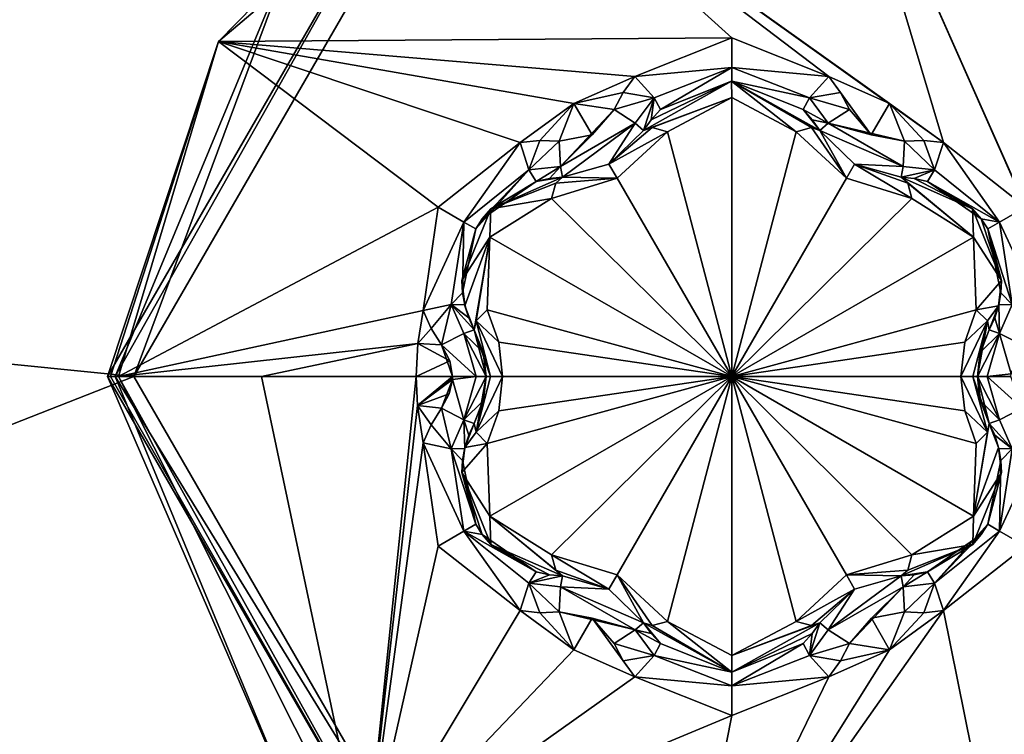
# Model space of a CAD drawing. Header units: metres. Extents: x -205 to 205, y -82 to 82.
# Tile 382 of 426: x 89.58 to 97.07, y 46.28 to 51.72. Entities that reach past the tile are written whole.
import ezdxf

# ---------------------------------------------------------------- set-up
doc = ezdxf.new("R2010")
doc.units = ezdxf.units.M
doc.layers.add('solid_PRT0003', color=7, linetype='CONTINUOUS')

msp = doc.modelspace()

# ---------------------------------------------------------------- linework, layer by layer
at = {"layer": 'solid_PRT0003'}
for points in [[(0, -75), (0, 75), (200, 75)], [(200, -75), (0, -75), (200, 75)], [(155.12355, 47.959885, 1.5), (164.837662, 56.110996, 1.5), (0, 75, 1.5)], [(152.359421, 46.364033, 1.5), (155.12355, 47.959885, 1.5), (0, 75, 1.5)], [(82.463356, 59.144901, 1.5), (152.359421, 46.364033, 1.5), (0, 75, 1.5)], [(82.463356, 59.144901, 1.5), (149.216187, 45.809784, 1.5), (152.359421, 46.364033, 1.5)], [(82.463356, 59.144901, 1.5), (97.162331, 56.110996, 1.5), (149.216187, 45.809784, 1.5)], [(96.818748, 55.70153, 1.654846), (106.87645, 47.959885, 1.5), (97.162331, 56.110996, 1.5)], [(106.532867, 47.550419, 1.654846), (106.87645, 47.959885, 1.5), (96.818748, 55.70153, 1.654846)], [(106.532867, 47.550419, 1.654846), (96.818748, 55.70153, 1.654846), (98.649109, 53.762775, 1.962343)], [(90.205307, 53.28204, 13.5), (77.387886, 53.601444, 13.5), (75.494141, 50.506695, 13.5)], [(96.610207, 50.782112, 18.393747), (95.76886, 53.602894, 17.260666), (93.125999, 53.273865, 17.260666)], [(97.320641, 50.101761, 18.339132), (98.160896, 52.433151, 17.260666), (95.76886, 53.602894, 17.260666)], [(97.234955, 50.290222, 18.335142), (95.76886, 53.602894, 17.260666), (96.610207, 50.782112, 18.393747)], [(97.320641, 50.101761, 18.339132), (95.76886, 53.602894, 17.260666), (97.234955, 50.290222, 18.335142)], [(92.724739, 52.940262, 13.5), (90.205307, 53.28204, 13.5), (75.494141, 50.506695, 13.5)], [(91.093391, 51.552677, 17.260666), (93.125999, 53.273865, 17.260666), (92.624992, 53.113617, 17.098219)], [(95, 51.580647, 18.335138), (93.125999, 53.273865, 17.260666), (91.093391, 51.552677, 17.260666)], [(96.200874, 51.080048, 18.393747), (93.125999, 53.273865, 17.260666), (95.738251, 51.285534, 18.393747)], [(95, 51.580647, 18.335138), (95.738251, 51.285534, 18.393747), (93.125999, 53.273865, 17.260666)], [(96.610207, 50.782112, 18.393747), (93.125999, 53.273865, 17.260666), (96.200874, 51.080048, 18.393747)], [(90.25, 49, 13.7), (90.25, 49, 17.098219), (92.624992, 53.113617, 17.098219)], [(91.093391, 51.552677, 17.260666), (92.624992, 53.113617, 17.098219), (90.25, 49, 17.098219)], [(92.624992, 53.113617, 13.7), (90.25, 49, 13.7), (92.624992, 53.113617, 17.098219)], [(90.308578, 49, 13.558578), (90.25, 49, 13.7), (92.624992, 53.113617, 13.7)], [(91.682663, 52.317337, 13.558578), (90.308578, 49, 13.558578), (92.624992, 53.113617, 13.7)], [(92.724739, 52.940262, 13.5), (75.494141, 50.506695, 13.5), (90.449997, 49, 13.5)], [(91.682663, 52.317337, 13.558578), (92.724739, 52.940262, 13.5), (90.449997, 49, 13.5)], [(91.682663, 52.317337, 13.558578), (90.449997, 49, 13.5), (90.308578, 49, 13.558578)], [(90.272049, 49, 17.189507), (91.093391, 51.552677, 17.260666), (90.25, 49, 17.098219)], [(90.272049, 49, 17.189507), (90.333336, 49, 17.260666), (91.093391, 51.552677, 17.260666)], [(92.765099, 50.290321, 18.33514), (91.093391, 51.552677, 17.260666), (90.333336, 49, 17.260666)], [(95, 51.580647, 18.335138), (91.093391, 51.552677, 17.260666), (94.261749, 51.285534, 18.393747)], [(93.799057, 51.080006, 18.393747), (91.093391, 51.552677, 17.260666), (93.389793, 50.782112, 18.393747)], [(92.765099, 50.290321, 18.33514), (93.389793, 50.782112, 18.393747), (91.093391, 51.552677, 17.260666)], [(94.261749, 51.285534, 18.393747), (91.093391, 51.552677, 17.260666), (93.799057, 51.080006, 18.393747)], [(95, 51.354477, 18.301785), (95, 51.580647, 18.335138), (94.261749, 51.285534, 18.393747)], [(95, 51.354477, 18.301785), (95.738251, 51.285534, 18.393747), (95, 51.580647, 18.335138)], [(94.408401, 51.123291, 18.352715), (95, 51.354477, 18.301785), (94.261749, 51.285534, 18.393747)], [(94.408401, 51.123291, 18.352715), (94.457153, 51.033001, 18.155281), (95, 51.354477, 18.301785)], [(94.457153, 51.033001, 18.155281), (95, 51.25, 18.098503), (95, 51.354477, 18.301785)], [(95, 51.354477, 18.301785), (95.591599, 51.123291, 18.352713), (95.738251, 51.285534, 18.393747)], [(95, 51.354477, 18.301785), (95, 51.25, 18.098503), (95.591599, 51.123291, 18.352713)], [(94.173615, 51.164639, 18.416397), (94.261749, 51.285534, 18.393747), (93.799057, 51.080006, 18.393747)], [(94.408401, 51.123291, 18.352715), (94.261749, 51.285534, 18.393747), (94.173615, 51.164639, 18.416397)], [(95.591599, 51.123291, 18.352713), (95.826378, 51.164654, 18.416395), (95.738251, 51.285534, 18.393747)], [(96.062164, 50.840317, 18.43961), (95.738251, 51.285534, 18.393747), (95.826378, 51.164654, 18.416395)], [(96.062164, 50.840317, 18.43961), (96.200874, 51.080048, 18.393747), (95.738251, 51.285534, 18.393747)], [(94.329269, 50.875149, 18.184393), (94.329269, 50.875149, 16.770613), (94.99926, 51.25, 16.884211)], [(94.999954, 51.124992, 16.667706), (94.99926, 51.25, 16.884211), (94.329269, 50.875149, 16.770613)], [(94.386734, 50.956524, 18.172403), (94.329269, 50.875149, 18.184393), (94.99926, 51.25, 16.884211)], [(94.386734, 50.956524, 18.172403), (94.99926, 51.25, 16.884211), (94.457153, 51.033001, 18.155281)], [(94.99926, 51.25, 16.884211), (95, 51.25, 18.098503), (94.457153, 51.033001, 18.155281)], [(94.99926, 51.25, 16.884211), (95.670731, 50.875149, 16.770613), (95, 51.25, 18.098503)], [(95.606064, 50.896801, 16.639412), (95.670731, 50.875149, 16.770613), (94.99926, 51.25, 16.884211)], [(95.489532, 50.865055, 16.554106), (95.606064, 50.896801, 16.639412), (94.99926, 51.25, 16.884211)], [(94.999954, 51.124992, 16.667706), (95.489532, 50.865055, 16.554106), (94.99926, 51.25, 16.884211)], [(95, 51.25, 18.098503), (95.542847, 51.033001, 18.155281), (95.591599, 51.123291, 18.352713)], [(95.670731, 50.875149, 16.770613), (95.542847, 51.033001, 18.155281), (95, 51.25, 18.098503)], [(94.104172, 51.033775, 18.432564), (94.173615, 51.164639, 18.416397), (93.799057, 51.080006, 18.393747)], [(94.408401, 51.123291, 18.352715), (94.173615, 51.164639, 18.416397), (94.104172, 51.033775, 18.432564)], [(94.26593, 50.929127, 18.369303), (94.408401, 51.123291, 18.352715), (94.104172, 51.033775, 18.432564)], [(94.26593, 50.929127, 18.369303), (94.329269, 50.875149, 18.184393), (94.408401, 51.123291, 18.352715)], [(94.999954, 51.124992, 16.667706), (94.329269, 50.875149, 16.770613), (94.393936, 50.896805, 16.639412)], [(94.386734, 50.956524, 18.172403), (94.408401, 51.123291, 18.352715), (94.329269, 50.875149, 18.184393)], [(94.386734, 50.956524, 18.172403), (94.457153, 51.033001, 18.155281), (94.408401, 51.123291, 18.352715)], [(94.999954, 51.124992, 16.667706), (94.393936, 50.896805, 16.639412), (94.510468, 50.865055, 16.554106)], [(95, 49, 15.440842), (94.999954, 51.124992, 16.667706), (94.510468, 50.865055, 16.554106)], [(95, 49, 15.440842), (95.489532, 50.865055, 16.554106), (94.999954, 51.124992, 16.667706)], [(95.591599, 51.123291, 18.352713), (95.542847, 51.033001, 18.155281), (95.73407, 50.929127, 18.369303)], [(95.591599, 51.123291, 18.352713), (95.895828, 51.033775, 18.432564), (95.826378, 51.164654, 18.416395)], [(95.591599, 51.123291, 18.352713), (95.73407, 50.929127, 18.369303), (95.895828, 51.033775, 18.432564)], [(96.062164, 50.840317, 18.43961), (95.826378, 51.164654, 18.416395), (95.895828, 51.033775, 18.432564)], [(93.799057, 51.080006, 18.393747), (93.389793, 50.782112, 18.393747), (93.538544, 50.797993, 18.416395)], [(93.799057, 51.080006, 18.393747), (93.538544, 50.797993, 18.416395), (93.686615, 50.792694, 18.432564)], [(93.937729, 50.840256, 18.43961), (93.799057, 51.080006, 18.393747), (93.686615, 50.792694, 18.432564)], [(93.696365, 50.600288, 18.369303), (94.104172, 51.033775, 18.432564), (93.937729, 50.840256, 18.43961)], [(94.26593, 50.929127, 18.369303), (94.104172, 51.033775, 18.432564), (93.696365, 50.600288, 18.369303)], [(93.937729, 50.840256, 18.43961), (94.104172, 51.033775, 18.432564), (93.799057, 51.080006, 18.393747)], [(95.542847, 51.033001, 18.155281), (95.613258, 50.956532, 18.172401), (95.73407, 50.929127, 18.369303)], [(95.670731, 50.875149, 16.770613), (95.613258, 50.956532, 18.172401), (95.542847, 51.033001, 18.155281)], [(95.73407, 50.929127, 18.369303), (96.062164, 50.840317, 18.43961), (95.895828, 51.033775, 18.432564)], [(96.062164, 50.840317, 18.43961), (96.313385, 50.792694, 18.432564), (96.200874, 51.080048, 18.393747)], [(96.461433, 50.797993, 18.416397), (96.610207, 50.782112, 18.393747), (96.200874, 51.080048, 18.393747)], [(96.313385, 50.792694, 18.432564), (96.461433, 50.797993, 18.416397), (96.200874, 51.080048, 18.393747)], [(95.613258, 50.956532, 18.172401), (95.670731, 50.875149, 18.184393), (95.73407, 50.929127, 18.369303)], [(95.670731, 50.875149, 16.770613), (95.670731, 50.875149, 18.184393), (95.613258, 50.956532, 18.172401)], [(94.26593, 50.929127, 18.369303), (93.696365, 50.600288, 18.369303), (93.711433, 50.518444, 18.184393)], [(94.065498, 50.618641, 18.189688), (94.26593, 50.929127, 18.369303), (93.711433, 50.518444, 18.184393)], [(94.065491, 50.618633, 16.664257), (94.393936, 50.896805, 16.639412), (94.329269, 50.875149, 16.770613)], [(94.065491, 50.618633, 16.664257), (94.510468, 50.865055, 16.554106), (94.393936, 50.896805, 16.639412)], [(94.065498, 50.618641, 18.189688), (94.329269, 50.875149, 18.184393), (94.26593, 50.929127, 18.369303)], [(95.872017, 50.51038, 16.44776), (95.606064, 50.896801, 16.639412), (95.489532, 50.865055, 16.554106)], [(95.872017, 50.51038, 16.44776), (95.670731, 50.875149, 16.770613), (95.606064, 50.896801, 16.639412)], [(96.303635, 50.600288, 18.369303), (95.73407, 50.929127, 18.369303), (95.670731, 50.875149, 18.184393)], [(95.73407, 50.929127, 18.369303), (96.313385, 50.792694, 18.432564), (96.062164, 50.840317, 18.43961)], [(96.303635, 50.600288, 18.369303), (96.313385, 50.792694, 18.432564), (95.73407, 50.929127, 18.369303)], [(93.696365, 50.600288, 18.369303), (93.937729, 50.840256, 18.43961), (93.686615, 50.792694, 18.432564)], [(94.065491, 50.618633, 16.664257), (94.329269, 50.875149, 16.770613), (94.065498, 50.618641, 18.189688)], [(94.065491, 50.618633, 16.664257), (94.127983, 50.510384, 16.447762), (94.510468, 50.865055, 16.554106)], [(94.065498, 50.618641, 18.189688), (94.329269, 50.875149, 16.770613), (94.329269, 50.875149, 18.184393)], [(94.127983, 50.510384, 16.447762), (95, 49, 15.440842), (94.510468, 50.865055, 16.554106)], [(95, 49, 15.440842), (95.872017, 50.51038, 16.44776), (95.489532, 50.865055, 16.554106)], [(95.934547, 50.618614, 18.189684), (96.303635, 50.600288, 18.369303), (95.670731, 50.875149, 18.184393)], [(95.934555, 50.61861, 16.664257), (95.934547, 50.618614, 18.189684), (95.670731, 50.875149, 18.184393)], [(95.934555, 50.61861, 16.664257), (95.670731, 50.875149, 18.184393), (95.670731, 50.875149, 16.770613)], [(95.934555, 50.61861, 16.664257), (95.670731, 50.875149, 16.770613), (95.872017, 50.51038, 16.44776)], [(92.960945, 50.177246, 18.301798), (93.389793, 50.782112, 18.393747), (92.765099, 50.290321, 18.33514)], [(92.960945, 50.177246, 18.301798), (93.45697, 50.573986, 18.352713), (93.389793, 50.782112, 18.393747)], [(93.45697, 50.573986, 18.352713), (93.538544, 50.797993, 18.416395), (93.389793, 50.782112, 18.393747)], [(93.45697, 50.573986, 18.352713), (93.686615, 50.792694, 18.432564), (93.538544, 50.797993, 18.416395)], [(93.696365, 50.600288, 18.369303), (93.686615, 50.792694, 18.432564), (93.45697, 50.573986, 18.352713)], [(96.543022, 50.573982, 18.352715), (96.313385, 50.792694, 18.432564), (96.303635, 50.600288, 18.369303)], [(96.543022, 50.573982, 18.352715), (96.461433, 50.797993, 18.416397), (96.313385, 50.792694, 18.432564)], [(96.543022, 50.573982, 18.352715), (96.610207, 50.782112, 18.393747), (96.461433, 50.797993, 18.416397)], [(97.037521, 50.176365, 18.300522), (96.610207, 50.782112, 18.393747), (96.543022, 50.573982, 18.352715)], [(97.234955, 50.290222, 18.335142), (96.610207, 50.782112, 18.393747), (97.037521, 50.176365, 18.300522)], [(93.696365, 50.600288, 18.369303), (93.45697, 50.573986, 18.352713), (93.510796, 50.486622, 18.155281)], [(93.612221, 50.509365, 18.172401), (93.696365, 50.600288, 18.369303), (93.510796, 50.486622, 18.155281)], [(93.612221, 50.509365, 18.172401), (93.711433, 50.518444, 18.184393), (93.696365, 50.600288, 18.369303)], [(94.065491, 50.618633, 16.664257), (94.065498, 50.618641, 18.189688), (93.711433, 50.518444, 18.184393)], [(93.711433, 50.518444, 16.770613), (94.127983, 50.510384, 16.447762), (94.065491, 50.618633, 16.664257)], [(93.711433, 50.518444, 16.770613), (94.065491, 50.618633, 16.664257), (93.711433, 50.518444, 18.184393)], [(95.934555, 50.61861, 16.664257), (95.872017, 50.51038, 16.44776), (96.370415, 50.356476, 16.554106)], [(95.934547, 50.618614, 18.189684), (96.288567, 50.518444, 18.184393), (96.303635, 50.600288, 18.369303)], [(96.288567, 50.518444, 16.770613), (96.288567, 50.518444, 18.184393), (95.934547, 50.618614, 18.189684)], [(96.288567, 50.518444, 16.770613), (95.934547, 50.618614, 18.189684), (95.934555, 50.61861, 16.664257)], [(96.339645, 50.473274, 16.639412), (95.934555, 50.61861, 16.664257), (96.370415, 50.356476, 16.554106)], [(96.339645, 50.473274, 16.639412), (96.288567, 50.518444, 16.770613), (95.934555, 50.61861, 16.664257)], [(96.543022, 50.573982, 18.352715), (96.303635, 50.600288, 18.369303), (96.288567, 50.518444, 18.184393)], [(90.449997, 49, 13.5), (75.494141, 50.506695, 13.5), (76.604515, 43.557079, 13.5)], [(92.960945, 50.177246, 18.301798), (93.051445, 50.125, 18.098503), (93.45697, 50.573986, 18.352713)], [(93.051445, 50.125, 18.098503), (93.101921, 50.201717, 18.099911), (93.45697, 50.573986, 18.352713)], [(93.101921, 50.201717, 18.099911), (93.510796, 50.486622, 18.155281), (93.45697, 50.573986, 18.352713)], [(93.16626, 50.277569, 16.877523), (93.711433, 50.518444, 16.770613), (93.510796, 50.486622, 18.155281)], [(93.16626, 50.277569, 16.877523), (93.660355, 50.473267, 16.639412), (93.711433, 50.518444, 16.770613)], [(93.711433, 50.518444, 16.770613), (93.612221, 50.509365, 18.172401), (93.510796, 50.486622, 18.155281)], [(93.711433, 50.518444, 16.770613), (93.711433, 50.518444, 18.184393), (93.612221, 50.509365, 18.172401)], [(94.127983, 50.510384, 16.447762), (93.629585, 50.356476, 16.554106), (95, 49, 15.440842)], [(93.660355, 50.473267, 16.639412), (93.629585, 50.356476, 16.554106), (94.127983, 50.510384, 16.447762)], [(93.660355, 50.473267, 16.639412), (94.127983, 50.510384, 16.447762), (93.711433, 50.518444, 16.770613)], [(95, 49, 15.440842), (96.370415, 50.356476, 16.554106), (95.872017, 50.51038, 16.44776)], [(96.387764, 50.509365, 18.172403), (96.543022, 50.573982, 18.352715), (96.288567, 50.518444, 18.184393)], [(96.833153, 50.278179, 16.877464), (96.387764, 50.509365, 18.172403), (96.288567, 50.518444, 18.184393)], [(96.833153, 50.278179, 16.877464), (96.288567, 50.518444, 18.184393), (96.288567, 50.518444, 16.770613)], [(96.339645, 50.473274, 16.639412), (96.840271, 50.062546, 16.667706), (96.288567, 50.518444, 16.770613)], [(96.833153, 50.278179, 16.877464), (96.288567, 50.518444, 16.770613), (96.840271, 50.062546, 16.667706)], [(96.387764, 50.509365, 18.172403), (96.489204, 50.486622, 18.155281), (96.543022, 50.573982, 18.352715)], [(96.833153, 50.278179, 16.877464), (96.489204, 50.486622, 18.155281), (96.387764, 50.509365, 18.172403)], [(97.037521, 50.176365, 18.300522), (96.543022, 50.573982, 18.352715), (96.489204, 50.486622, 18.155281)], [(93.16626, 50.277569, 16.877523), (93.510796, 50.486622, 18.155281), (93.101921, 50.201717, 18.099911)], [(93.16626, 50.277569, 16.877523), (93.629585, 50.356476, 16.554106), (93.660355, 50.473267, 16.639412)], [(96.339645, 50.473274, 16.639412), (96.370415, 50.356476, 16.554106), (96.840271, 50.062546, 16.667706)], [(96.898079, 50.201717, 18.099911), (97.037521, 50.176365, 18.300522), (96.489204, 50.486622, 18.155281)], [(96.833153, 50.278179, 16.877464), (96.898079, 50.201717, 18.099911), (96.489204, 50.486622, 18.155281)], [(93.629585, 50.356476, 16.554106), (93.159676, 50.06245, 16.667706), (95, 49, 15.440842)], [(93.16626, 50.277569, 16.877523), (93.159676, 50.06245, 16.667706), (93.629585, 50.356476, 16.554106)], [(95, 49, 15.440842), (96.840271, 50.062546, 16.667706), (96.370415, 50.356476, 16.554106)], [(92.765099, 50.290321, 18.33514), (90.333336, 49, 17.260666), (92.651543, 49.503422, 18.393747)], [(92.960945, 50.177246, 18.301798), (92.765099, 50.290321, 18.33514), (92.651543, 49.503422, 18.393747)], [(93.16626, 50.277569, 16.877523), (92.945938, 49.731251, 16.853399), (93.159676, 50.06245, 16.667706)], [(93.16626, 50.277569, 16.877523), (93.051445, 50.125, 18.098503), (92.945938, 49.731251, 18.126162)], [(93.16626, 50.277569, 16.877523), (92.945938, 49.731251, 18.126162), (92.945938, 49.731251, 16.853399)], [(93.16626, 50.277569, 16.877523), (93.101921, 50.201717, 18.099911), (93.051445, 50.125, 18.098503)], [(96.833153, 50.278179, 16.877464), (97.054062, 49.731251, 16.853397), (96.898079, 50.201717, 18.099911)], [(96.833153, 50.278179, 16.877464), (96.840271, 50.062546, 16.667706), (97.054062, 49.731251, 16.853397)], [(97.234955, 50.290222, 18.335142), (97.037521, 50.176365, 18.300522), (97.348457, 49.503422, 18.393747)], [(96.898079, 50.201717, 18.099911), (96.948555, 50.125, 18.098503), (97.037521, 50.176365, 18.300522)], [(97.054062, 49.731251, 16.853397), (96.948555, 50.125, 18.098503), (96.898079, 50.201717, 18.099911)], [(92.960945, 50.177246, 18.301798), (92.651543, 49.503422, 18.393747), (92.865379, 49.549309, 18.352715)], [(92.951431, 49.638405, 18.139544), (92.960945, 50.177246, 18.301798), (92.865379, 49.549309, 18.352715)], [(92.951431, 49.638405, 18.139544), (93.051445, 50.125, 18.098503), (92.960945, 50.177246, 18.301798)], [(97.037521, 50.176365, 18.300522), (96.948555, 50.125, 18.098503), (97.134621, 49.549309, 18.352711)], [(97.037521, 50.176365, 18.300522), (97.134621, 49.549309, 18.352711), (97.348457, 49.503422, 18.393747)], [(92.951431, 49.638405, 18.139544), (92.945938, 49.731251, 18.126162), (93.051445, 50.125, 18.098503)], [(92.945938, 49.731251, 16.853399), (92.969749, 49.53907, 16.818302), (93.159676, 50.06245, 16.667706)], [(92.969749, 49.53907, 16.818302), (93.04071, 49.356709, 16.770613), (93.159676, 50.06245, 16.667706)], [(93.04071, 49.356709, 16.770613), (93.054291, 49.423534, 16.63941), (93.159676, 50.06245, 16.667706)], [(93.054291, 49.423534, 16.63941), (93.140045, 49.508579, 16.554106), (93.159676, 50.06245, 16.667706)], [(93.159676, 50.06245, 16.667706), (93.140045, 49.508579, 16.554106), (95, 49, 15.440842)], [(95, 49, 15.440842), (96.859955, 49.508579, 16.554106), (96.840271, 50.062546, 16.667706)], [(97.054062, 49.731251, 16.853397), (96.840271, 50.062546, 16.667706), (96.859955, 49.508579, 16.554106)], [(96.948555, 50.125, 18.098503), (97.048569, 49.638405, 18.139544), (97.134621, 49.549309, 18.352711)], [(96.948555, 50.125, 18.098503), (97.054062, 49.731251, 18.126163), (97.048569, 49.638405, 18.139544)], [(97.054062, 49.731251, 16.853397), (97.054062, 49.731251, 18.126163), (96.948555, 50.125, 18.098503)], [(92.945938, 49.731251, 16.853399), (92.951431, 49.638405, 18.139544), (92.967941, 49.546379, 18.155281)], [(92.945938, 49.731251, 16.853399), (92.967941, 49.546379, 18.155281), (92.969749, 49.53907, 16.818302)], [(92.945938, 49.731251, 16.853399), (92.945938, 49.731251, 18.126162), (92.951431, 49.638405, 18.139544)], [(97.054062, 49.731251, 16.853397), (96.859955, 49.508579, 16.554106), (97.030235, 49.539005, 16.818287)], [(97.030235, 49.539005, 16.818287), (97.048569, 49.638405, 18.139544), (97.054062, 49.731251, 18.126163)], [(97.054062, 49.731251, 16.853397), (97.030235, 49.539005, 16.818287), (97.054062, 49.731251, 18.126163)], [(92.951431, 49.638405, 18.139544), (92.865379, 49.549309, 18.352715), (92.967941, 49.546379, 18.155281)], [(97.030235, 49.539005, 16.818287), (97.032059, 49.546379, 18.155281), (97.048569, 49.638405, 18.139544)], [(97.048569, 49.638405, 18.139544), (97.032059, 49.546379, 18.155281), (97.134621, 49.549309, 18.352711)], [(92.865379, 49.549309, 18.352715), (92.651543, 49.503422, 18.393747), (92.712173, 49.366646, 18.416397)], [(92.865379, 49.549309, 18.352715), (92.712173, 49.366646, 18.416397), (92.790787, 49.241081, 18.432564)], [(92.865379, 49.549309, 18.352715), (92.790787, 49.241081, 18.432564), (92.962288, 49.328838, 18.369303)], [(92.865379, 49.549309, 18.352715), (92.962288, 49.328838, 18.369303), (93.04071, 49.356709, 18.184393)], [(92.99897, 49.447159, 18.172403), (92.865379, 49.549309, 18.352715), (93.04071, 49.356709, 18.184393)], [(92.99897, 49.447159, 18.172403), (92.967941, 49.546379, 18.155281), (92.865379, 49.549309, 18.352715)], [(92.969749, 49.53907, 16.818302), (92.967941, 49.546379, 18.155281), (92.99897, 49.447159, 18.172403)], [(92.969749, 49.53907, 16.818302), (92.99897, 49.447159, 18.172403), (93.04071, 49.356709, 18.184393)], [(92.969749, 49.53907, 16.818302), (93.04071, 49.356709, 18.184393), (93.04071, 49.356709, 16.770613)], [(96.945709, 49.423534, 16.639412), (97.030235, 49.539005, 16.818287), (96.859955, 49.508579, 16.554106)], [(96.945709, 49.423534, 16.639412), (96.95929, 49.356709, 16.770613), (97.030235, 49.539005, 16.818287)], [(97.001038, 49.447166, 18.172401), (97.030235, 49.539005, 16.818287), (96.95929, 49.356709, 16.770613)], [(97.001038, 49.447166, 18.172401), (97.032059, 49.546379, 18.155281), (97.030235, 49.539005, 16.818287)], [(97.037712, 49.328838, 18.369303), (97.032059, 49.546379, 18.155281), (97.001038, 49.447166, 18.172401)], [(97.037712, 49.328838, 18.369303), (97.134621, 49.549309, 18.352711), (97.032059, 49.546379, 18.155281)], [(97.037712, 49.328838, 18.369303), (97.209213, 49.241081, 18.432564), (97.134621, 49.549309, 18.352711)], [(92.651543, 49.503422, 18.393747), (90.333336, 49, 17.260666), (92.611565, 49.25312, 18.393747)], [(92.712173, 49.366646, 18.416397), (92.651543, 49.503422, 18.393747), (92.611565, 49.25312, 18.393747)], [(93.054291, 49.423534, 16.63941), (93.227242, 49.261578, 16.475424), (93.140045, 49.508579, 16.554106)], [(93.140045, 49.508579, 16.554106), (93.227242, 49.261578, 16.475424), (95, 49, 15.440842)], [(95, 49, 15.440842), (96.77272, 49.261433, 16.475393), (96.859955, 49.508579, 16.554106)], [(96.945709, 49.423534, 16.639412), (96.859955, 49.508579, 16.554106), (96.77272, 49.261433, 16.475393)], [(93.164459, 49, 16.539265), (93.054291, 49.423534, 16.63941), (93.04071, 49.356709, 16.770613)], [(93.054291, 49.423534, 16.63941), (93.255966, 49, 16.44776), (93.227242, 49.261578, 16.475424)], [(93.164459, 49, 16.539265), (93.255966, 49, 16.44776), (93.054291, 49.423534, 16.63941)], [(96.945709, 49.423534, 16.639412), (96.77272, 49.261433, 16.475393), (96.744034, 49, 16.44776)], [(96.835541, 49, 16.539265), (96.945709, 49.423534, 16.639412), (96.744034, 49, 16.44776)], [(96.835541, 49, 16.539265), (96.869034, 49, 16.664267), (96.945709, 49.423534, 16.639412)], [(96.869034, 49, 16.664267), (96.888771, 49.170933, 16.68853), (96.945709, 49.423534, 16.639412)], [(96.888771, 49.170933, 16.68853), (96.95929, 49.356709, 16.770613), (96.945709, 49.423534, 16.639412)], [(96.95929, 49.356709, 18.184393), (97.001038, 49.447166, 18.172401), (96.95929, 49.356709, 16.770613)], [(97.037712, 49.328838, 18.369303), (97.001038, 49.447166, 18.172401), (96.95929, 49.356709, 18.184393)], [(92.790787, 49.241081, 18.432564), (92.712173, 49.366646, 18.416397), (92.611565, 49.25312, 18.393747)], [(92.962288, 49.328838, 18.369303), (92.790787, 49.241081, 18.432564), (93.055679, 49, 18.36849)], [(93.107803, 49.184944, 18.188997), (93.04071, 49.356709, 18.184393), (92.962288, 49.328838, 18.369303)], [(92.962288, 49.328838, 18.369303), (93.055679, 49, 18.36849), (93.130966, 49, 18.189676)], [(93.107803, 49.184944, 18.188997), (92.962288, 49.328838, 18.369303), (93.130966, 49, 18.189676)], [(93.04071, 49.356709, 16.770613), (93.04071, 49.356709, 18.184393), (93.107803, 49.184944, 18.188997)], [(93.111221, 49.170956, 16.688538), (93.04071, 49.356709, 16.770613), (93.107803, 49.184944, 18.188997)], [(93.130966, 49, 16.664267), (93.164459, 49, 16.539265), (93.04071, 49.356709, 16.770613)], [(93.111221, 49.170956, 16.688538), (93.130966, 49, 16.664267), (93.04071, 49.356709, 16.770613)], [(97.037712, 49.328838, 18.369303), (96.892189, 49.184921, 18.188999), (96.869034, 49, 18.189676)], [(97.037712, 49.328838, 18.369303), (96.869034, 49, 18.189676), (96.944321, 49, 18.36849)], [(96.888771, 49.170933, 16.68853), (96.95929, 49.356709, 18.184393), (96.95929, 49.356709, 16.770613)], [(96.892189, 49.184921, 18.188999), (96.95929, 49.356709, 18.184393), (96.888771, 49.170933, 16.68853)], [(97.037712, 49.328838, 18.369303), (96.95929, 49.356709, 18.184393), (96.892189, 49.184921, 18.188999)], [(97.037712, 49.328838, 18.369303), (96.944321, 49, 18.36849), (97.125488, 49.021362, 18.439592)], [(97.037712, 49.328838, 18.369303), (97.125488, 49.021362, 18.439592), (97.209213, 49.241081, 18.432564)], [(92.611565, 49.25312, 18.393747), (90.333336, 49, 17.260666), (91.420647, 49, 17.9174)], [(92.611565, 49.25312, 18.393747), (91.420647, 49, 17.9174), (92.598206, 49, 18.393753)], [(92.854599, 49.12056, 18.438765), (92.611565, 49.25312, 18.393747), (92.598206, 49, 18.393753)], [(92.854599, 49.12056, 18.438765), (92.790787, 49.241081, 18.432564), (92.611565, 49.25312, 18.393747)], [(92.875153, 49, 18.43961), (92.790787, 49.241081, 18.432564), (92.854599, 49.12056, 18.438765)], [(93.055679, 49, 18.36849), (92.790787, 49.241081, 18.432564), (92.875153, 49, 18.43961)], [(93.227242, 49.261578, 16.475424), (93.255966, 49, 16.44776), (95, 49, 15.440842)], [(95, 49, 15.440842), (96.744034, 49, 16.44776), (96.77272, 49.261433, 16.475393)], [(93.111221, 49.170956, 16.688538), (93.107803, 49.184944, 18.188997), (93.130966, 49, 18.189676)], [(93.111221, 49.170956, 16.688538), (93.130966, 49, 18.189676), (93.130966, 49, 16.664267)], [(96.892189, 49.184921, 18.188999), (96.888771, 49.170933, 16.68853), (96.869034, 49, 16.664267)], [(96.869034, 49, 18.189676), (96.892189, 49.184921, 18.188999), (96.869034, 49, 16.664267)], [(92.875153, 49, 18.43961), (92.854599, 49.12056, 18.438765), (92.598206, 49, 18.393753)], [(96.944321, 49, 18.36849), (97.124847, 49, 18.43961), (97.125488, 49.021362, 18.439592)], [(92.725082, 45.059544, 13.5), (90.449997, 49, 13.5), (76.604515, 43.557079, 13.5)], [(92.625015, 44.886372, 13.7), (90.25, 49, 17.098219), (90.25, 49, 13.7)], [(92.625015, 44.886372, 17.098219), (90.272049, 49, 17.189507), (90.25, 49, 17.098219)], [(92.625015, 44.886372, 13.7), (92.625015, 44.886372, 17.098219), (90.25, 49, 17.098219)], [(91.682663, 45.682663, 13.558578), (92.625015, 44.886372, 13.7), (90.25, 49, 13.7)], [(91.682663, 45.682663, 13.558578), (90.25, 49, 13.7), (90.308578, 49, 13.558578)], [(92.625015, 44.886372, 17.098219), (90.333336, 49, 17.260666), (90.272049, 49, 17.189507)], [(90.308578, 49, 13.558578), (90.449997, 49, 13.5), (92.725082, 45.059544, 13.5)], [(91.682663, 45.682663, 13.558578), (90.308578, 49, 13.558578), (92.725082, 45.059544, 13.5)], [(92.625015, 44.886372, 17.098219), (92.212608, 45.257244, 17.260666), (90.333336, 49, 17.260666)], [(91.420647, 49, 17.9174), (90.333336, 49, 17.260666), (92.212608, 45.257244, 17.260666)], [(92.598206, 49, 18.393753), (91.420647, 49, 17.9174), (92.212608, 45.257244, 17.260666)], [(92.608345, 48.77932, 18.393745), (92.598206, 49, 18.393753), (92.212608, 45.257244, 17.260666)], [(92.875153, 49, 18.43961), (92.598206, 49, 18.393753), (92.608345, 48.77932, 18.393745)], [(92.874985, 48.989315, 18.439604), (92.875153, 49, 18.43961), (92.608345, 48.77932, 18.393745)], [(92.874512, 48.978638, 18.439592), (92.874985, 48.989315, 18.439604), (92.608345, 48.77932, 18.393745)], [(92.850677, 48.868587, 18.43854), (92.874512, 48.978638, 18.439592), (92.608345, 48.77932, 18.393745)], [(92.790787, 48.758919, 18.432564), (92.874512, 48.978638, 18.439592), (92.850677, 48.868587, 18.43854)], [(92.962288, 48.671162, 18.369303), (92.874512, 48.978638, 18.439592), (92.790787, 48.758919, 18.432564)], [(92.874512, 48.978638, 18.439592), (92.875153, 49, 18.43961), (92.874985, 48.989315, 18.439604)], [(93.055679, 49, 18.36849), (92.875153, 49, 18.43961), (92.874512, 48.978638, 18.439592)], [(93.055679, 49, 18.36849), (92.874512, 48.978638, 18.439592), (92.962288, 48.671162, 18.369303)], [(93.130966, 49, 18.189676), (93.055679, 49, 18.36849), (92.962288, 48.671162, 18.369303)], [(93.107811, 48.815079, 18.188999), (93.130966, 49, 18.189676), (92.962288, 48.671162, 18.369303)], [(93.054291, 48.576466, 16.639412), (93.22728, 48.738567, 16.475393), (93.255966, 49, 16.44776)], [(93.054291, 48.576466, 16.639412), (93.255966, 49, 16.44776), (93.164459, 49, 16.539265)], [(93.054291, 48.576466, 16.639412), (93.164459, 49, 16.539265), (93.130966, 49, 16.664267)], [(93.111229, 48.829067, 16.68853), (93.054291, 48.576466, 16.639412), (93.130966, 49, 16.664267)], [(93.130966, 49, 16.664267), (93.130966, 49, 18.189676), (93.107811, 48.815079, 18.188999)], [(93.111229, 48.829067, 16.68853), (93.130966, 49, 16.664267), (93.107811, 48.815079, 18.188999)], [(93.140045, 48.491421, 16.554106), (93.159729, 47.937454, 16.667706), (95, 49, 15.440842)], [(93.22728, 48.738567, 16.475393), (93.140045, 48.491421, 16.554106), (95, 49, 15.440842)], [(93.159729, 47.937454, 16.667706), (93.629585, 47.643524, 16.554106), (95, 49, 15.440842)], [(93.22728, 48.738567, 16.475393), (95, 49, 15.440842), (93.255966, 49, 16.44776)], [(93.629585, 47.643524, 16.554106), (94.127983, 47.48962, 16.44776), (95, 49, 15.440842)], [(94.127983, 47.48962, 16.44776), (94.510468, 47.134945, 16.554106), (95, 49, 15.440842)], [(94.510468, 47.134945, 16.554106), (95.000046, 46.875008, 16.667706), (95, 49, 15.440842)], [(96.772758, 48.738422, 16.475424), (96.744034, 49, 16.44776), (95, 49, 15.440842)], [(96.840324, 47.93755, 16.667706), (96.859955, 48.491421, 16.554106), (95, 49, 15.440842)], [(96.772758, 48.738422, 16.475424), (95, 49, 15.440842), (96.859955, 48.491421, 16.554106)], [(96.840324, 47.93755, 16.667706), (95, 49, 15.440842), (96.370415, 47.643524, 16.554106)], [(95.872017, 47.489616, 16.447762), (96.370415, 47.643524, 16.554106), (95, 49, 15.440842)], [(95.489532, 47.134945, 16.554106), (95.872017, 47.489616, 16.447762), (95, 49, 15.440842)], [(95.000046, 46.875008, 16.667706), (95.489532, 47.134945, 16.554106), (95, 49, 15.440842)], [(96.945709, 48.576466, 16.63941), (96.835541, 49, 16.539265), (96.744034, 49, 16.44776)], [(96.772758, 48.738422, 16.475424), (96.945709, 48.576466, 16.63941), (96.744034, 49, 16.44776)], [(96.95929, 48.643291, 16.770613), (96.869034, 49, 16.664267), (96.835541, 49, 16.539265)], [(96.945709, 48.576466, 16.63941), (96.95929, 48.643291, 16.770613), (96.835541, 49, 16.539265)], [(96.888779, 48.829044, 16.688538), (96.869034, 49, 18.189676), (96.869034, 49, 16.664267)], [(96.888779, 48.829044, 16.688538), (96.869034, 49, 16.664267), (96.95929, 48.643291, 16.770613)], [(96.888779, 48.829044, 16.688538), (96.892197, 48.815056, 18.188997), (96.869034, 49, 18.189676)], [(97.037712, 48.671162, 18.369303), (96.869034, 49, 18.189676), (96.892197, 48.815056, 18.188997)], [(97.037712, 48.671162, 18.369303), (96.944321, 49, 18.36849), (96.869034, 49, 18.189676)], [(96.944321, 49, 18.36849), (97.209213, 48.758919, 18.432564), (97.124847, 49, 18.43961)], [(97.037712, 48.671162, 18.369303), (97.209213, 48.758919, 18.432564), (96.944321, 49, 18.36849)], [(92.790787, 48.758919, 18.432564), (92.850677, 48.868587, 18.43854), (92.608345, 48.77932, 18.393745)], [(92.651543, 48.496578, 18.393747), (92.608345, 48.77932, 18.393745), (92.212608, 45.257244, 17.260666)], [(92.712166, 48.633339, 18.416395), (92.608345, 48.77932, 18.393745), (92.651543, 48.496578, 18.393747)], [(92.712166, 48.633339, 18.416395), (92.790787, 48.758919, 18.432564), (92.608345, 48.77932, 18.393745)], [(93.107811, 48.815079, 18.188999), (92.962288, 48.671162, 18.369303), (93.04071, 48.643291, 18.184393)], [(93.111229, 48.829067, 16.68853), (93.107811, 48.815079, 18.188999), (93.04071, 48.643291, 18.184393)], [(93.111229, 48.829067, 16.68853), (93.04071, 48.643291, 18.184393), (93.04071, 48.643291, 16.770613)], [(93.111229, 48.829067, 16.68853), (93.04071, 48.643291, 16.770613), (93.054291, 48.576466, 16.639412)], [(96.888779, 48.829044, 16.688538), (96.95929, 48.643291, 16.770613), (96.892197, 48.815056, 18.188997)], [(96.95929, 48.643291, 16.770613), (96.95929, 48.643291, 18.184393), (96.892197, 48.815056, 18.188997)], [(97.037712, 48.671162, 18.369303), (96.892197, 48.815056, 18.188997), (96.95929, 48.643291, 18.184393)], [(92.865379, 48.450691, 18.352711), (92.790787, 48.758919, 18.432564), (92.712166, 48.633339, 18.416395)], [(92.962288, 48.671162, 18.369303), (92.790787, 48.758919, 18.432564), (92.865379, 48.450691, 18.352711)], [(93.054291, 48.576466, 16.639412), (93.140045, 48.491421, 16.554106), (93.22728, 48.738567, 16.475393)], [(96.772758, 48.738422, 16.475424), (96.859955, 48.491421, 16.554106), (96.945709, 48.576466, 16.63941)], [(97.037712, 48.671162, 18.369303), (97.134621, 48.450691, 18.352715), (97.209213, 48.758919, 18.432564)], [(92.865379, 48.450691, 18.352711), (92.712166, 48.633339, 18.416395), (92.651543, 48.496578, 18.393747)], [(92.962288, 48.671162, 18.369303), (92.865379, 48.450691, 18.352711), (92.967941, 48.453621, 18.155281)], [(92.998962, 48.552834, 18.172401), (92.962288, 48.671162, 18.369303), (92.967941, 48.453621, 18.155281)], [(92.998962, 48.552834, 18.172401), (93.04071, 48.643291, 18.184393), (92.962288, 48.671162, 18.369303)], [(92.969765, 48.460995, 16.818287), (93.04071, 48.643291, 16.770613), (92.998962, 48.552834, 18.172401)], [(92.969765, 48.460995, 16.818287), (93.054291, 48.576466, 16.639412), (93.04071, 48.643291, 16.770613)], [(93.04071, 48.643291, 16.770613), (93.04071, 48.643291, 18.184393), (92.998962, 48.552834, 18.172401)], [(96.840324, 47.93755, 16.667706), (97.030251, 48.46093, 16.818302), (96.95929, 48.643291, 16.770613)], [(96.840324, 47.93755, 16.667706), (96.95929, 48.643291, 16.770613), (96.945709, 48.576466, 16.63941)], [(97.037712, 48.671162, 18.369303), (96.95929, 48.643291, 18.184393), (97.134621, 48.450691, 18.352715)], [(97.00103, 48.552841, 18.172403), (97.134621, 48.450691, 18.352715), (96.95929, 48.643291, 18.184393)], [(97.030251, 48.46093, 16.818302), (96.95929, 48.643291, 18.184393), (96.95929, 48.643291, 16.770613)], [(97.030251, 48.46093, 16.818302), (97.00103, 48.552841, 18.172403), (96.95929, 48.643291, 18.184393)], [(92.969765, 48.460995, 16.818287), (93.140045, 48.491421, 16.554106), (93.054291, 48.576466, 16.639412)], [(96.840324, 47.93755, 16.667706), (96.945709, 48.576466, 16.63941), (96.859955, 48.491421, 16.554106)], [(92.765099, 47.709679, 18.33514), (92.651543, 48.496578, 18.393747), (92.212608, 45.257244, 17.260666)], [(92.960945, 47.82275, 18.301798), (92.651543, 48.496578, 18.393747), (92.765099, 47.709679, 18.33514)], [(92.960945, 47.82275, 18.301798), (92.865379, 48.450691, 18.352711), (92.651543, 48.496578, 18.393747)], [(92.945938, 48.268749, 16.853397), (93.159729, 47.937454, 16.667706), (93.140045, 48.491421, 16.554106)], [(92.969765, 48.460995, 16.818287), (92.945938, 48.268749, 16.853397), (93.140045, 48.491421, 16.554106)], [(92.969765, 48.460995, 16.818287), (92.998962, 48.552834, 18.172401), (92.967941, 48.453621, 18.155281)], [(97.00103, 48.552841, 18.172403), (97.032059, 48.453621, 18.155281), (97.134621, 48.450691, 18.352715)], [(97.030251, 48.46093, 16.818302), (97.032059, 48.453621, 18.155281), (97.00103, 48.552841, 18.172403)], [(97.037521, 47.823635, 18.300524), (97.234955, 47.709778, 18.335142), (97.348457, 48.496578, 18.393747)], [(97.134621, 48.450691, 18.352715), (97.037521, 47.823635, 18.300524), (97.348457, 48.496578, 18.393747)], [(92.951431, 48.361595, 18.139544), (92.967941, 48.453621, 18.155281), (92.865379, 48.450691, 18.352711)], [(93.051445, 47.875, 18.098503), (92.951431, 48.361595, 18.139544), (92.865379, 48.450691, 18.352711)], [(92.960945, 47.82275, 18.301798), (93.051445, 47.875, 18.098503), (92.865379, 48.450691, 18.352711)], [(92.969765, 48.460995, 16.818287), (92.951431, 48.361595, 18.139544), (92.945938, 48.268749, 18.126163)], [(92.969765, 48.460995, 16.818287), (92.945938, 48.268749, 18.126163), (92.945938, 48.268749, 16.853397)], [(92.969765, 48.460995, 16.818287), (92.967941, 48.453621, 18.155281), (92.951431, 48.361595, 18.139544)], [(96.840324, 47.93755, 16.667706), (97.054062, 48.268749, 16.853399), (97.030251, 48.46093, 16.818302)], [(97.030251, 48.46093, 16.818302), (97.054062, 48.268749, 16.853399), (97.032059, 48.453621, 18.155281)], [(97.134621, 48.450691, 18.352715), (97.032059, 48.453621, 18.155281), (97.048569, 48.361595, 18.139544)], [(97.054062, 48.268749, 16.853399), (97.048569, 48.361595, 18.139544), (97.032059, 48.453621, 18.155281)], [(97.134621, 48.450691, 18.352715), (97.048569, 48.361595, 18.139544), (97.037521, 47.823635, 18.300524)], [(93.051445, 47.875, 18.098503), (92.945938, 48.268749, 18.126163), (92.951431, 48.361595, 18.139544)], [(97.048569, 48.361595, 18.139544), (96.948555, 47.875, 18.098503), (97.037521, 47.823635, 18.300524)], [(97.048569, 48.361595, 18.139544), (97.054062, 48.268749, 18.126162), (96.948555, 47.875, 18.098503)], [(97.054062, 48.268749, 16.853399), (97.054062, 48.268749, 18.126162), (97.048569, 48.361595, 18.139544)], [(92.945938, 48.268749, 16.853397), (93.166847, 47.721821, 16.877464), (93.159729, 47.937454, 16.667706)], [(92.945938, 48.268749, 16.853397), (92.945938, 48.268749, 18.126163), (93.051445, 47.875, 18.098503)], [(92.945938, 48.268749, 16.853397), (93.051445, 47.875, 18.098503), (93.101921, 47.798283, 18.099911)], [(92.945938, 48.268749, 16.853397), (93.101921, 47.798283, 18.099911), (93.166847, 47.721821, 16.877464)], [(96.83374, 47.722431, 16.877523), (96.948555, 47.875, 18.098503), (97.054062, 48.268749, 18.126162)], [(97.054062, 48.268749, 16.853399), (96.83374, 47.722431, 16.877523), (97.054062, 48.268749, 18.126162)], [(96.840324, 47.93755, 16.667706), (96.83374, 47.722431, 16.877523), (97.054062, 48.268749, 16.853399)], [(93.660355, 47.526726, 16.639412), (93.629585, 47.643524, 16.554106), (93.159729, 47.937454, 16.667706)], [(93.711433, 47.481556, 16.770613), (93.660355, 47.526726, 16.639412), (93.159729, 47.937454, 16.667706)], [(93.166847, 47.721821, 16.877464), (93.711433, 47.481556, 16.770613), (93.159729, 47.937454, 16.667706)], [(96.840324, 47.93755, 16.667706), (96.370415, 47.643524, 16.554106), (96.83374, 47.722431, 16.877523)], [(92.960945, 47.82275, 18.301798), (92.765099, 47.709679, 18.33514), (93.389793, 47.217888, 18.393747)], [(93.101921, 47.798283, 18.099911), (93.051445, 47.875, 18.098503), (92.960945, 47.82275, 18.301798)], [(92.960945, 47.82275, 18.301798), (93.389793, 47.217888, 18.393747), (93.456978, 47.426018, 18.352715)], [(92.960945, 47.82275, 18.301798), (93.456978, 47.426018, 18.352715), (93.510796, 47.513378, 18.155281)], [(93.101921, 47.798283, 18.099911), (92.960945, 47.82275, 18.301798), (93.510796, 47.513378, 18.155281)], [(96.948555, 47.875, 18.098503), (96.898079, 47.798283, 18.099911), (96.54303, 47.426014, 18.352713)], [(97.037521, 47.823635, 18.300524), (96.948555, 47.875, 18.098503), (96.54303, 47.426014, 18.352713)], [(97.037521, 47.823635, 18.300524), (96.54303, 47.426014, 18.352713), (96.610207, 47.217888, 18.393747)], [(97.037521, 47.823635, 18.300524), (96.610207, 47.217888, 18.393747), (97.234955, 47.709778, 18.335142)], [(96.83374, 47.722431, 16.877523), (96.898079, 47.798283, 18.099911), (96.948555, 47.875, 18.098503)], [(93.166847, 47.721821, 16.877464), (93.101921, 47.798283, 18.099911), (93.510796, 47.513378, 18.155281)], [(96.898079, 47.798283, 18.099911), (96.489204, 47.513378, 18.155281), (96.54303, 47.426014, 18.352713)], [(96.83374, 47.722431, 16.877523), (96.489204, 47.513378, 18.155281), (96.898079, 47.798283, 18.099911)], [(93.389793, 47.217888, 18.393747), (92.765099, 47.709679, 18.33514), (92.212608, 45.257244, 17.260666)], [(93.166847, 47.721821, 16.877464), (93.612236, 47.490635, 18.172403), (93.711433, 47.481556, 18.184393)], [(93.166847, 47.721821, 16.877464), (93.711433, 47.481556, 18.184393), (93.711433, 47.481556, 16.770613)], [(93.166847, 47.721821, 16.877464), (93.510796, 47.513378, 18.155281), (93.612236, 47.490635, 18.172403)], [(96.83374, 47.722431, 16.877523), (96.288567, 47.481556, 16.770613), (96.489204, 47.513378, 18.155281)], [(96.339645, 47.526733, 16.639412), (96.288567, 47.481556, 16.770613), (96.83374, 47.722431, 16.877523)], [(96.370415, 47.643524, 16.554106), (96.339645, 47.526733, 16.639412), (96.83374, 47.722431, 16.877523)], [(97.234955, 47.709778, 18.335142), (96.610207, 47.217888, 18.393747), (97.094276, 44.829651, 17.260666)], [(94.065445, 47.38139, 16.664257), (94.127983, 47.48962, 16.44776), (93.629585, 47.643524, 16.554106)], [(94.065445, 47.38139, 16.664257), (93.629585, 47.643524, 16.554106), (93.660355, 47.526726, 16.639412)], [(95.872017, 47.489616, 16.447762), (96.339645, 47.526733, 16.639412), (96.370415, 47.643524, 16.554106)], [(93.612236, 47.490635, 18.172403), (93.510796, 47.513378, 18.155281), (93.456978, 47.426018, 18.352715)], [(94.065445, 47.38139, 16.664257), (93.660355, 47.526726, 16.639412), (93.711433, 47.481556, 16.770613)], [(95.872017, 47.489616, 16.447762), (96.288567, 47.481556, 16.770613), (96.339645, 47.526733, 16.639412)], [(96.288567, 47.481556, 16.770613), (96.387779, 47.490635, 18.172401), (96.489204, 47.513378, 18.155281)], [(96.303635, 47.399712, 18.369303), (96.54303, 47.426014, 18.352713), (96.489204, 47.513378, 18.155281)], [(96.387779, 47.490635, 18.172401), (96.303635, 47.399712, 18.369303), (96.489204, 47.513378, 18.155281)], [(93.612236, 47.490635, 18.172403), (93.456978, 47.426018, 18.352715), (93.711433, 47.481556, 18.184393)], [(93.456978, 47.426018, 18.352715), (93.696365, 47.399712, 18.369303), (93.711433, 47.481556, 18.184393)], [(94.065453, 47.381386, 18.189684), (93.711433, 47.481556, 18.184393), (93.696365, 47.399712, 18.369303)], [(93.711433, 47.481556, 16.770613), (93.711433, 47.481556, 18.184393), (94.065453, 47.381386, 18.189684)], [(94.065445, 47.38139, 16.664257), (93.711433, 47.481556, 16.770613), (94.065453, 47.381386, 18.189684)], [(94.065445, 47.38139, 16.664257), (94.329269, 47.124851, 16.770613), (94.127983, 47.48962, 16.44776)], [(94.393936, 47.103199, 16.639412), (94.510468, 47.134945, 16.554106), (94.127983, 47.48962, 16.44776)], [(94.329269, 47.124851, 16.770613), (94.393936, 47.103199, 16.639412), (94.127983, 47.48962, 16.44776)], [(95.934509, 47.381367, 16.664257), (95.872017, 47.489616, 16.447762), (95.489532, 47.134945, 16.554106)], [(95.73407, 47.070873, 18.369303), (96.303635, 47.399712, 18.369303), (96.288567, 47.481556, 18.184393)], [(95.73407, 47.070873, 18.369303), (96.288567, 47.481556, 18.184393), (95.934502, 47.381359, 18.189688)], [(95.934509, 47.381367, 16.664257), (96.288567, 47.481556, 16.770613), (95.872017, 47.489616, 16.447762)], [(95.934502, 47.381359, 18.189688), (96.288567, 47.481556, 18.184393), (95.934509, 47.381367, 16.664257)], [(95.934509, 47.381367, 16.664257), (96.288567, 47.481556, 18.184393), (96.288567, 47.481556, 16.770613)], [(96.387779, 47.490635, 18.172401), (96.288567, 47.481556, 18.184393), (96.303635, 47.399712, 18.369303)], [(96.288567, 47.481556, 16.770613), (96.288567, 47.481556, 18.184393), (96.387779, 47.490635, 18.172401)], [(93.456978, 47.426018, 18.352715), (93.389793, 47.217888, 18.393747), (93.538567, 47.202007, 18.416397)], [(93.456978, 47.426018, 18.352715), (93.538567, 47.202007, 18.416397), (93.686615, 47.207306, 18.432564)], [(93.456978, 47.426018, 18.352715), (93.686615, 47.207306, 18.432564), (93.696365, 47.399712, 18.369303)], [(93.696365, 47.399712, 18.369303), (93.686615, 47.207306, 18.432564), (94.26593, 47.070873, 18.369303)], [(93.696365, 47.399712, 18.369303), (94.26593, 47.070873, 18.369303), (94.329269, 47.124851, 18.184393)], [(94.065453, 47.381386, 18.189684), (93.696365, 47.399712, 18.369303), (94.329269, 47.124851, 18.184393)], [(94.065445, 47.38139, 16.664257), (94.065453, 47.381386, 18.189684), (94.329269, 47.124851, 18.184393)], [(94.065445, 47.38139, 16.664257), (94.329269, 47.124851, 18.184393), (94.329269, 47.124851, 16.770613)], [(95.606064, 47.103195, 16.639412), (95.934509, 47.381367, 16.664257), (95.489532, 47.134945, 16.554106)], [(95.606064, 47.103195, 16.639412), (95.670731, 47.124851, 16.770613), (95.934509, 47.381367, 16.664257)], [(95.934502, 47.381359, 18.189688), (95.934509, 47.381367, 16.664257), (95.670731, 47.124851, 16.770613)], [(95.670731, 47.124851, 18.184393), (95.934502, 47.381359, 18.189688), (95.670731, 47.124851, 16.770613)], [(95.73407, 47.070873, 18.369303), (95.934502, 47.381359, 18.189688), (95.670731, 47.124851, 18.184393)], [(95.73407, 47.070873, 18.369303), (95.895828, 46.966225, 18.432564), (96.303635, 47.399712, 18.369303)], [(96.062271, 47.159744, 18.43961), (96.303635, 47.399712, 18.369303), (95.895828, 46.966225, 18.432564)], [(96.062271, 47.159744, 18.43961), (96.313385, 47.207306, 18.432564), (96.303635, 47.399712, 18.369303)], [(96.303635, 47.399712, 18.369303), (96.313385, 47.207306, 18.432564), (96.54303, 47.426014, 18.352713)], [(96.461456, 47.202007, 18.416395), (96.54303, 47.426014, 18.352713), (96.313385, 47.207306, 18.432564)], [(96.461456, 47.202007, 18.416395), (96.610207, 47.217888, 18.393747), (96.54303, 47.426014, 18.352713)], [(93.799057, 46.919994, 18.393747), (93.389793, 47.217888, 18.393747), (92.212608, 45.257244, 17.260666)], [(93.538567, 47.202007, 18.416397), (93.389793, 47.217888, 18.393747), (93.799057, 46.919994, 18.393747)], [(93.686615, 47.207306, 18.432564), (93.538567, 47.202007, 18.416397), (93.799057, 46.919994, 18.393747)], [(93.937836, 47.159683, 18.43961), (93.686615, 47.207306, 18.432564), (93.799057, 46.919994, 18.393747)], [(94.26593, 47.070873, 18.369303), (93.686615, 47.207306, 18.432564), (93.937836, 47.159683, 18.43961)], [(96.610207, 47.217888, 18.393747), (94.592987, 44.351116, 17.260666), (97.094276, 44.829651, 17.260666)], [(96.200874, 46.919952, 18.393747), (94.592987, 44.351116, 17.260666), (96.610207, 47.217888, 18.393747)], [(96.062271, 47.159744, 18.43961), (96.200874, 46.919952, 18.393747), (96.313385, 47.207306, 18.432564)], [(96.461456, 47.202007, 18.416395), (96.200874, 46.919952, 18.393747), (96.610207, 47.217888, 18.393747)], [(96.461456, 47.202007, 18.416395), (96.313385, 47.207306, 18.432564), (96.200874, 46.919952, 18.393747)], [(93.937836, 47.159683, 18.43961), (93.799057, 46.919994, 18.393747), (94.261749, 46.714466, 18.393747)], [(93.937836, 47.159683, 18.43961), (94.261749, 46.714466, 18.393747), (94.173622, 46.835346, 18.416395)], [(93.937836, 47.159683, 18.43961), (94.173622, 46.835346, 18.416395), (94.104172, 46.966225, 18.432564)], [(94.26593, 47.070873, 18.369303), (93.937836, 47.159683, 18.43961), (94.104172, 46.966225, 18.432564)], [(95.00074, 46.75, 16.884211), (94.510468, 47.134945, 16.554106), (94.393936, 47.103199, 16.639412)], [(95.00074, 46.75, 16.884211), (95.000046, 46.875008, 16.667706), (94.510468, 47.134945, 16.554106)], [(95.606064, 47.103195, 16.639412), (95.489532, 47.134945, 16.554106), (95.000046, 46.875008, 16.667706)], [(96.062271, 47.159744, 18.43961), (95.895828, 46.966225, 18.432564), (96.200874, 46.919952, 18.393747)], [(94.26593, 47.070873, 18.369303), (94.104172, 46.966225, 18.432564), (94.408401, 46.876709, 18.352713)], [(94.386742, 47.043468, 18.172401), (94.329269, 47.124851, 18.184393), (94.26593, 47.070873, 18.369303)], [(94.26593, 47.070873, 18.369303), (94.408401, 46.876709, 18.352713), (94.457153, 46.966999, 18.155281)], [(94.386742, 47.043468, 18.172401), (94.26593, 47.070873, 18.369303), (94.457153, 46.966999, 18.155281)], [(94.329269, 47.124851, 16.770613), (94.457153, 46.966999, 18.155281), (95, 46.75, 18.098503)], [(94.329269, 47.124851, 16.770613), (94.386742, 47.043468, 18.172401), (94.457153, 46.966999, 18.155281)], [(95.00074, 46.75, 16.884211), (94.329269, 47.124851, 16.770613), (95, 46.75, 18.098503)], [(94.329269, 47.124851, 16.770613), (94.329269, 47.124851, 18.184393), (94.386742, 47.043468, 18.172401)], [(95.00074, 46.75, 16.884211), (94.393936, 47.103199, 16.639412), (94.329269, 47.124851, 16.770613)], [(95.606064, 47.103195, 16.639412), (95.000046, 46.875008, 16.667706), (95.670731, 47.124851, 16.770613)], [(95.00074, 46.75, 16.884211), (95.670731, 47.124851, 16.770613), (95.000046, 46.875008, 16.667706)], [(95.00074, 46.75, 16.884211), (95.670731, 47.124851, 18.184393), (95.670731, 47.124851, 16.770613)], [(95.00074, 46.75, 16.884211), (95.613266, 47.043476, 18.172403), (95.670731, 47.124851, 18.184393)], [(95.591599, 46.876709, 18.352715), (95.73407, 47.070873, 18.369303), (95.670731, 47.124851, 18.184393)], [(95.613266, 47.043476, 18.172403), (95.591599, 46.876709, 18.352715), (95.670731, 47.124851, 18.184393)], [(95.591599, 46.876709, 18.352715), (95.895828, 46.966225, 18.432564), (95.73407, 47.070873, 18.369303)], [(95.00074, 46.75, 16.884211), (95.542847, 46.966999, 18.155281), (95.613266, 47.043476, 18.172403)], [(95.613266, 47.043476, 18.172403), (95.542847, 46.966999, 18.155281), (95.591599, 46.876709, 18.352715)], [(94.261749, 46.714466, 18.393747), (93.799057, 46.919994, 18.393747), (92.212608, 45.257244, 17.260666)], [(94.408401, 46.876709, 18.352713), (94.104172, 46.966225, 18.432564), (94.173622, 46.835346, 18.416395)], [(95, 46.75, 18.098503), (94.457153, 46.966999, 18.155281), (94.408401, 46.876709, 18.352713)], [(96.200874, 46.919952, 18.393747), (95.738251, 46.714466, 18.393747), (94.592987, 44.351116, 17.260666)], [(95, 46.645508, 18.301796), (95.591599, 46.876709, 18.352715), (95.542847, 46.966999, 18.155281)], [(95, 46.645508, 18.301796), (95.542847, 46.966999, 18.155281), (95, 46.75, 18.098503)], [(95.00074, 46.75, 16.884211), (95, 46.75, 18.098503), (95.542847, 46.966999, 18.155281)], [(95.591599, 46.876709, 18.352715), (95.826385, 46.835361, 18.416397), (95.895828, 46.966225, 18.432564)], [(95.826385, 46.835361, 18.416397), (95.738251, 46.714466, 18.393747), (96.200874, 46.919952, 18.393747)], [(95.895828, 46.966225, 18.432564), (95.826385, 46.835361, 18.416397), (96.200874, 46.919952, 18.393747)], [(94.408401, 46.876709, 18.352713), (94.173622, 46.835346, 18.416395), (94.261749, 46.714466, 18.393747)], [(95, 46.645508, 18.301796), (94.408401, 46.876709, 18.352713), (94.261749, 46.714466, 18.393747)], [(95, 46.645508, 18.301796), (95, 46.75, 18.098503), (94.408401, 46.876709, 18.352713)], [(95, 46.645508, 18.301796), (95.738251, 46.714466, 18.393747), (95.591599, 46.876709, 18.352715)], [(95.591599, 46.876709, 18.352715), (95.738251, 46.714466, 18.393747), (95.826385, 46.835361, 18.416397)], [(95, 46.419353, 18.335138), (94.261749, 46.714466, 18.393747), (92.212608, 45.257244, 17.260666)], [(95, 46.645508, 18.301796), (94.261749, 46.714466, 18.393747), (95, 46.419353, 18.335138)], [(95.738251, 46.714466, 18.393747), (95, 46.419353, 18.335138), (94.592987, 44.351116, 17.260666)], [(95, 46.645508, 18.301796), (95, 46.419353, 18.335138), (95.738251, 46.714466, 18.393747)], [(95, 46.419353, 18.335138), (92.212608, 45.257244, 17.260666), (94.592987, 44.351116, 17.260666)]]:
    msp.add_3dface(points, dxfattribs=at)

doc.saveas('drawing.dxf')
